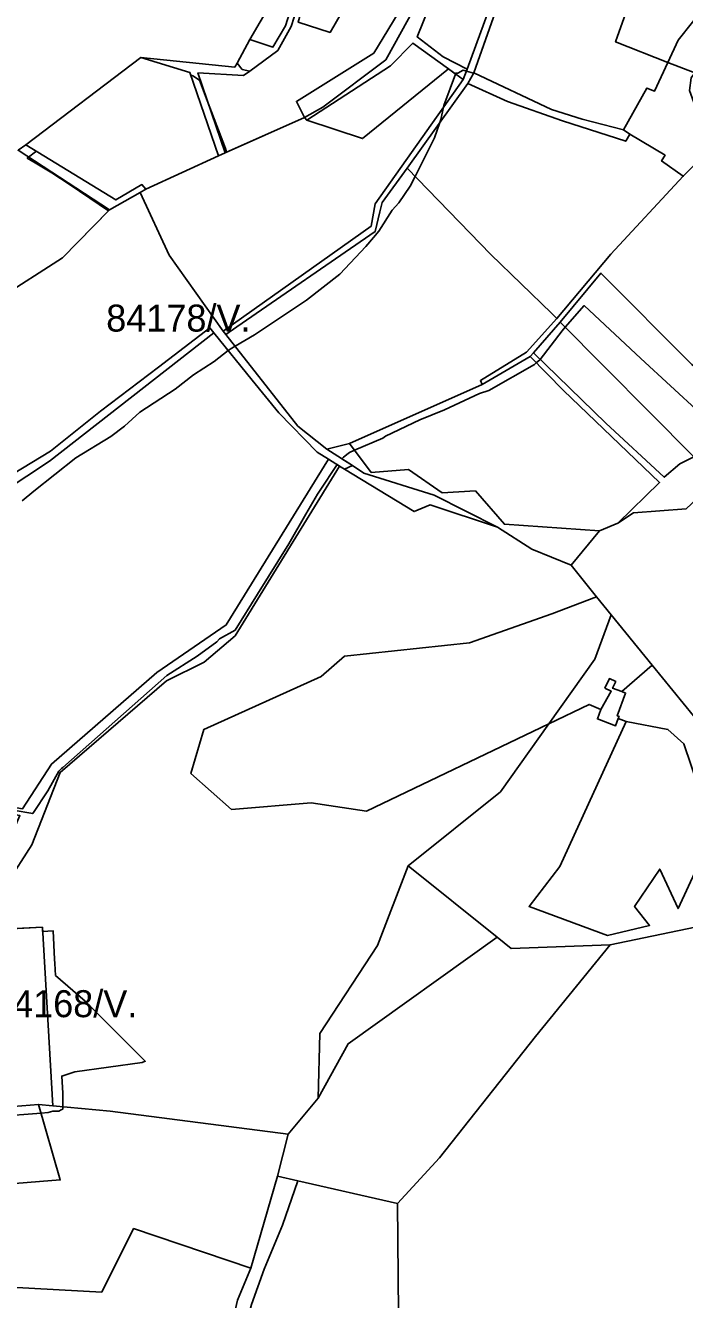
# Model space of a CAD drawing. Extents: x -477304 to -465429, y -1159113 to -1149210.
# Drawn here: x -474610 to -474244, y -1153449 to -1152741 of the extents above; entities that cross this region are included whole.
import ezdxf

# ---------------------------------------------------------------- set-up
doc = ezdxf.new("R2010")
doc.units = 0
for name, color, linetype in [('BPEJ_s', 7, 'Continuous'), ('orna_s', 7, 'Continuous'), ('PUPFL_s', 7, 'Continuous'), ('trav_porost_s', 7, 'Continuous')]:
    doc.layers.add(name, color=color, linetype=linetype)

msp = doc.modelspace()

# ---------------------------------------------------------------- linework, layer by layer
at = {"layer": 'BPEJ_s'}
for points in [[(-474625.8, -1152893.14), (-474589.8, -1152870.21), (-474564.16, -1152844.09), (-474585.56, -1152829.71), (-474595.67, -1152822.91), (-474605.03, -1152817.38), (-474609.45, -1152814.76), (-474608.73, -1152814.21), (-474604.82, -1152811.21), (-474604.5, -1152810.96), (-474610.22, -1152807.48), (-474546.22, -1152758.9), (-474519.03, -1152767.1), (-474518.47, -1152768.73), (-474517.36, -1152769.08), (-474513.53, -1152771.42), (-474509.23, -1152782.74), (-474499.06, -1152809.5), (-474498.55, -1152811.56), (-474455.07, -1152792.17), (-474453.94, -1152793.67), (-474422.84, -1152803.91), (-474374.99, -1152765.18), (-474371.3, -1152767.85), (-474370.85, -1152767.45), (-474370.38, -1152767.52), (-474369.91, -1152767.59), (-474366.93, -1152765.88), (-474365.01, -1152766.41), (-474361.07, -1152767.5), (-474360.97, -1152767.32), (-474333.9, -1152690.58)], [(-474612.26, -1153005.26), (-474605.68, -1153000), (-474582.47, -1152981.43), (-474562.9, -1152969.51), (-474555.24, -1152963.77), (-474546.73, -1152956.11), (-474527.15, -1152943.34), (-474516.94, -1152935.26), (-474505.45, -1152927.81), (-474497.56, -1152921.8), (-474496.51, -1152921), (-474493.71, -1152919.38), (-474482.89, -1152913.13), (-474453.95, -1152893.77), (-474435.44, -1152879.3), (-474420.97, -1152863.98), (-474416.74, -1152859), (-474413.74, -1152855.46), (-474406.29, -1152843.76), (-474402.67, -1152839.72), (-474396.29, -1152830.36), (-474393.59, -1152824.96), (-474382.89, -1152803.55), (-474379.86, -1152794.99), (-474379.27, -1152793.33), (-474377.8, -1152786.54), (-474377.57, -1152785.46), (-474371.06, -1152768.02), (-474370.85, -1152767.45), (-474370.38, -1152767.52), (-474369.91, -1152767.59), (-474366.93, -1152765.88), (-474365.01, -1152766.41), (-474361.07, -1152767.5), (-474360.97, -1152767.32), (-474333.9, -1152690.58)], [(-474608.73, -1152814.21), (-474604.82, -1152811.21), (-474604.5, -1152810.96), (-474610.22, -1152807.48), (-474546.22, -1152758.9), (-474519.03, -1152767.1), (-474518.47, -1152768.73), (-474517.36, -1152769.08), (-474513.53, -1152771.42), (-474509.23, -1152782.74), (-474499.06, -1152809.5), (-474498.55, -1152811.56), (-474455.07, -1152792.17), (-474453.94, -1152793.67), (-474422.84, -1152803.91), (-474374.99, -1152765.18), (-474371.3, -1152767.85), (-474370.85, -1152767.45)], [(-474370.85, -1152767.45), (-474371.06, -1152768.02), (-474377.57, -1152785.46), (-474377.8, -1152786.54), (-474379.27, -1152793.33), (-474379.86, -1152794.99), (-474382.89, -1152803.55), (-474393.59, -1152824.96), (-474396.29, -1152830.36), (-474402.67, -1152839.72), (-474406.29, -1152843.76), (-474413.74, -1152855.46), (-474416.74, -1152859), (-474420.97, -1152863.98), (-474435.44, -1152879.3), (-474453.95, -1152893.77), (-474482.89, -1152913.13), (-474493.71, -1152919.38), (-474496.51, -1152921), (-474497.56, -1152921.8), (-474505.45, -1152927.81), (-474516.94, -1152935.26), (-474527.15, -1152943.34), (-474546.73, -1152956.11), (-474555.24, -1152963.77), (-474562.9, -1152969.51), (-474582.47, -1152981.43), (-474605.68, -1153000), (-474612.26, -1153005.26)], [(-474625.8, -1152893.14), (-474589.8, -1152870.21), (-474564.16, -1152844.09), (-474585.56, -1152829.71), (-474595.67, -1152822.91), (-474605.03, -1152817.38), (-474609.45, -1152814.76), (-474608.73, -1152814.21)], [(-474218.57, -1152971.75), (-474268.07, -1152926.2), (-474299.55, -1152896.74), (-474310.08, -1152908.8), (-474311.82, -1152910.79), (-474323.98, -1152926.72), (-474324.16, -1152926.96), (-474326.17, -1152928.68), (-474327.14, -1152929.51), (-474352.67, -1152943.98), (-474357.78, -1152945.68), (-474377.35, -1152954.83), (-474390.97, -1152960.37), (-474410.12, -1152969.3), (-474411.61, -1152970.58), (-474427.26, -1152977.23), (-474430.12, -1152978.45), (-474430.78, -1152978.95), (-474433.53, -1152981), (-474434.34, -1152981.95), (-474428.52, -1152985.72), (-474432.84, -1152987.74), (-474435.62, -1152986.05), (-474436.92, -1152985.22), (-474446.89, -1153000), (-474448, -1153001.64), (-474454.46, -1153012.84), (-474463.95, -1153029.31), (-474481.35, -1153057.27), (-474493.75, -1153077.18), (-474502.47, -1153082.08), (-474503.96, -1153083.78), (-474514.81, -1153091.65), (-474531.83, -1153102.5), (-474589.71, -1153153.57), (-474590.36, -1153154.23), (-474591.83, -1153155.7), (-474598.01, -1153166.55), (-474606.36, -1153179.19), (-474617.2, -1153177.24)], [(-474218.57, -1152971.75), (-474268.07, -1152926.2), (-474299.55, -1152896.74), (-474310.08, -1152908.8), (-474311.82, -1152910.79), (-474323.98, -1152926.72), (-474324.16, -1152926.96), (-474326.17, -1152928.68), (-474327.14, -1152929.51), (-474352.67, -1152943.98), (-474357.78, -1152945.68), (-474377.35, -1152954.83), (-474390.97, -1152960.37), (-474410.12, -1152969.3), (-474411.61, -1152970.58), (-474427.26, -1152977.23), (-474430.12, -1152978.45), (-474430.78, -1152978.95), (-474433.53, -1152981)], [(-474433.53, -1152981), (-474434.34, -1152981.95), (-474428.52, -1152985.72), (-474432.84, -1152987.74), (-474435.62, -1152986.05), (-474436.92, -1152985.22), (-474446.89, -1153000), (-474448, -1153001.64), (-474454.46, -1153012.84), (-474463.95, -1153029.31), (-474481.35, -1153057.27), (-474493.75, -1153077.18), (-474502.47, -1153082.08), (-474503.96, -1153083.78), (-474514.81, -1153091.65), (-474531.83, -1153102.5), (-474589.71, -1153153.57), (-474590.36, -1153154.23), (-474591.83, -1153155.7), (-474598.01, -1153166.55), (-474606.36, -1153179.19), (-474617.2, -1153177.24)], [(-474621.62, -1153243.44), (-474601, -1153242.46), (-474600.86, -1153244.88), (-474595.03, -1153244.37), (-474594.18, -1153260.17), (-474594.07, -1153262.59), (-474593.78, -1153269.22), (-474577.11, -1153283.55), (-474543.76, -1153316.98), (-474545.49, -1153317.56), (-474582.85, -1153322.74), (-474590.24, -1153325.17), (-474589.71, -1153334.65), (-474589.71, -1153342.21), (-474589.71, -1153343.58), (-474590.46, -1153343.96), (-474591.83, -1153344.65), (-474595.24, -1153344.65), (-474597.79, -1153345.5), (-474601.72, -1153345.81), (-474626.15, -1153347.75)], [(-474621.62, -1153243.44), (-474601, -1153242.46), (-474600.86, -1153244.88), (-474595.03, -1153244.37), (-474594.18, -1153260.17), (-474594.07, -1153262.59), (-474593.78, -1153269.22), (-474577.11, -1153283.55), (-474543.76, -1153316.98), (-474545.49, -1153317.56), (-474582.85, -1153322.74), (-474590.24, -1153325.17), (-474589.71, -1153334.65), (-474589.71, -1153342.21), (-474589.71, -1153343.58), (-474590.46, -1153343.96), (-474591.83, -1153344.65), (-474595.24, -1153344.65), (-474597.79, -1153345.5), (-474601.72, -1153345.81), (-474626.15, -1153347.75)]]:
    msp.add_lwpolyline(points, dxfattribs=at)
at = {"layer": 'orna_s'}
for points in [[(-474530.42, -1152868.77), (-474546.64, -1152833.84), (-474543.39, -1152831.96), (-474503.03, -1152813.59), (-474499.34, -1152811.91), (-474455.07, -1152792.17), (-474453.94, -1152793.67), (-474422.84, -1152803.91), (-474374.99, -1152765.18), (-474366.85, -1152771.07), (-474415.8, -1152840.22), (-474418.09, -1152852.65), (-474500.32, -1152910.97)], [(-474276.39, -1152805.44), (-474274.1, -1152801.43), (-474254.52, -1152813.19), (-474256.48, -1152816.32), (-474244.39, -1152824.91), (-474284.8, -1152868.11), (-474314.67, -1152903.96), (-474317.66, -1152900.97), (-474351.45, -1152868.38), (-474398.01, -1152820.41), (-474364.33, -1152773.25), (-474342.12, -1152783.3), (-474311.63, -1152794.02)], [(-474492.79, -1152908.63), (-474415.91, -1152855.67), (-474413.19, -1152844.56), (-474411.94, -1152839.47), (-474398.01, -1152820.41), (-474351.45, -1152868.38), (-474317.66, -1152900.97), (-474314.67, -1152903.96), (-474331.56, -1152922.77), (-474357.3, -1152938.52), (-474356.24, -1152940.58), (-474430.09, -1152973.39), (-474442.7, -1152976.53), (-474458.78, -1152963.86), (-474498.87, -1152912.82)]]:
    msp.add_lwpolyline(points, close=True, dxfattribs=at)
for points in [[(-474625.8, -1152893.14), (-474589.8, -1152870.21), (-474563.67, -1152843.59), (-474546.64, -1152833.84), (-474530.42, -1152868.77), (-474500.32, -1152910.97), (-474498.87, -1152912.82), (-474458.78, -1152963.86), (-474442.7, -1152976.53), (-474428.52, -1152985.72), (-474432.84, -1152987.74), (-474435.62, -1152986.05), (-474441.75, -1152982.15), (-474448.13, -1152978.23), (-474469.44, -1152956.49), (-474484.32, -1152938.18), (-474505.55, -1152911.91), (-474507.82, -1152909.17), (-474536.44, -1152931.07), (-474568.74, -1152955.55), (-474572.29, -1152958.48), (-474596.47, -1152977.75), (-474643.33, -1153005.99)], [(-474647.05, -1153016.27), (-474597.04, -1152983.2), (-474505.55, -1152911.91), (-474484.32, -1152938.18), (-474469.44, -1152956.49), (-474448.13, -1152978.23), (-474441.75, -1152982.15), (-474498.69, -1153074.35), (-474537.26, -1153100.77), (-474595.91, -1153151.67), (-474612.03, -1153176.55)]]:
    msp.add_lwpolyline(points, dxfattribs=at)
at = {"layer": 'PUPFL_s'}
for points in [[(-474377.98, -1152758.38), (-474392.46, -1152747.35), (-474385.7, -1152730.9), (-474388.21, -1152706.19), (-474385.99, -1152687.83), (-474364.65, -1152682.63), (-474348.57, -1152678.13), (-474335.03, -1152674.33), (-474333.71, -1152680.58), (-474364.61, -1152765.4)], [(-474434.84, -1152689.65), (-474431.28, -1152690.88), (-474415.18, -1152700), (-474440.91, -1152744.93), (-474458.73, -1152739.24), (-474443.51, -1152684.71), (-474439.48, -1152678.64), (-474431.57, -1152680.93)], [(-474440.91, -1152744.93), (-474415.18, -1152700), (-474431.28, -1152690.88), (-474420.69, -1152694.53), (-474416.44, -1152684.53), (-474395.04, -1152690.59), (-474400.46, -1152729.96), (-474416.58, -1152756.52), (-474459.65, -1152783.24), (-474455.07, -1152792.17), (-474499.34, -1152811.91), (-474514.44, -1152767.38), (-474489.02, -1152768.83), (-474485.52, -1152766.41), (-474470.08, -1152754.89), (-474462.64, -1152741.67), (-474455.96, -1152720.7), (-474455.06, -1152702.13), (-474443.51, -1152684.71), (-474458.73, -1152739.24)], [(-474393.42, -1152730.33), (-474389.91, -1152688.79), (-474385.99, -1152687.83), (-474388.21, -1152706.19), (-474385.7, -1152730.9), (-474392.46, -1152747.35), (-474377.98, -1152758.38), (-474364.61, -1152765.4), (-474366.85, -1152771.07), (-474374.99, -1152765.18), (-474394.86, -1152750.79), (-474407.22, -1152763.55), (-474453.94, -1152793.67), (-474455.07, -1152792.17), (-474444.96, -1152786.38), (-474409.91, -1152760.14)], [(-474465.72, -1152741.18), (-474472.74, -1152753.09), (-474485.49, -1152748.81), (-474458.17, -1152701.7), (-474459.17, -1152720.46)], [(-474422.84, -1152803.91), (-474453.94, -1152793.67), (-474407.22, -1152763.55), (-474394.86, -1152750.79), (-474374.99, -1152765.18)], [(-474499.34, -1152811.91), (-474503.03, -1152813.59), (-474519.03, -1152767.1), (-474546.22, -1152758.9), (-474493.97, -1152764.3), (-474492.6, -1152761.99), (-474489.75, -1152765.51), (-474485.52, -1152766.41), (-474489.02, -1152768.83), (-474514.44, -1152767.38)], [(-474614.52, -1152810.44), (-474610.22, -1152807.48), (-474560.04, -1152838.01), (-474545.6, -1152829.53), (-474543.39, -1152831.96), (-474546.64, -1152833.84), (-474563.67, -1152843.59)], [(-474220.69, -1152972.71), (-474238.55, -1152980.91), (-474312.93, -1152905.92), (-474290.26, -1152878.71), (-474239.73, -1152929.51), (-474214.31, -1152951.24), (-474209.5, -1152967.64)], [(-474238.55, -1152980.91), (-474246.36, -1152984.79), (-474255.03, -1152992.18), (-474287.54, -1152962.13), (-474327.81, -1152923), (-474312.93, -1152905.92)], [(-474238.55, -1152980.91), (-474225.49, -1152993.71), (-474242.84, -1153009.82), (-474272.07, -1153012.09), (-474280.89, -1153017.71), (-474257.62, -1152995.06), (-474310.99, -1152944.05), (-474329.67, -1152925.13), (-474327.81, -1152923), (-474287.54, -1152962.13), (-474255.03, -1152992.18), (-474246.36, -1152984.79)], [(-474418.11, -1152989.64), (-474430.09, -1152973.39), (-474356.24, -1152940.58), (-474329.67, -1152925.13), (-474310.99, -1152944.05), (-474257.62, -1152995.06), (-474280.89, -1153017.71), (-474290.95, -1153022.01), (-474343.94, -1153018.4), (-474360.1, -1152999.84), (-474378.51, -1153000.86), (-474397.33, -1152987.97)], [(-474418.11, -1152989.64), (-474397.33, -1152987.97), (-474378.51, -1153000.86), (-474360.1, -1152999.84), (-474343.94, -1153018.4), (-474290.95, -1153022.01), (-474306.8, -1153041.12), (-474328.69, -1153032.26), (-474347.68, -1153019.91), (-474383.1, -1153002.1), (-474422.09, -1152989.89), (-474428.52, -1152985.72), (-474442.7, -1152976.53), (-474430.09, -1152973.39)], [(-474663.48, -1153172.6), (-474663.22, -1153167.65), (-474612.03, -1153176.55), (-474595.91, -1153151.67), (-474537.26, -1153100.77), (-474498.69, -1153074.35), (-474441.75, -1152982.15), (-474435.62, -1152986.05), (-474493.82, -1153080.46), (-474510.99, -1153095.1), (-474531.98, -1153105.33), (-474591.07, -1153156.3), (-474606.93, -1153196.67), (-474620.46, -1153217.67), (-474645.42, -1153244.57), (-474652.31, -1153233.8), (-474627.86, -1153213.38), (-474613.45, -1153180.3)], [(-474432.84, -1152987.74), (-474428.52, -1152985.72), (-474422.09, -1152989.89), (-474383.1, -1153002.1), (-474347.68, -1153019.91), (-474385.22, -1153007.52), (-474394.23, -1153011.27)], [(-474420.6, -1153177.88), (-474451.52, -1153173.22), (-474495.84, -1153176.9), (-474518.39, -1153156.88), (-474511.19, -1153132.53), (-474445.88, -1153103.1), (-474432.89, -1153091.68), (-474363.3, -1153084.2), (-474317.56, -1153068.08), (-474292.6, -1153058.78), (-474284.6, -1153068.73), (-474293.6, -1153093.42), (-474319.13, -1153129.24)], [(-474288.04, -1153109.51), (-474284.52, -1153111.2), (-474290.26, -1153121.44), (-474296.75, -1153118.51), (-474319.13, -1153129.24), (-474293.6, -1153093.42), (-474284.6, -1153068.73), (-474261.71, -1153096.77), (-474278.55, -1153111.42), (-474283.71, -1153109.5), (-474281.97, -1153105.88), (-474285.49, -1153104.19)], [(-474276.1, -1153128.02), (-474280.57, -1153126.36), (-474280.14, -1153125.21), (-474281.18, -1153124.83), (-474276.48, -1153112.19), (-474278.55, -1153111.42), (-474261.71, -1153096.77), (-474238.77, -1153124.88), (-474224.11, -1153154.18), (-474219.72, -1153176.07), (-474226.37, -1153217.4), (-474232.23, -1153199.57), (-474231.43, -1153177.74), (-474244.09, -1153140.39), (-474252.93, -1153132.41)], [(-474346.12, -1153167.11), (-474319.13, -1153129.24), (-474296.75, -1153118.51), (-474290.26, -1153121.44), (-474292.18, -1153126.6), (-474282.06, -1153130.37), (-474280.57, -1153126.36), (-474276.1, -1153128.02), (-474313.06, -1153208.74), (-474330.17, -1153230.89), (-474286.51, -1153246.94), (-474263.17, -1153241.43), (-474271.47, -1153230.84), (-474257.48, -1153210.08), (-474247.25, -1153232.09), (-474232.23, -1153199.57), (-474226.37, -1153217.4), (-474226.02, -1153247.03), (-474237.85, -1153242.43), (-474285.13, -1153252.19), (-474340.25, -1153254.24), (-474348.01, -1153248), (-474397.42, -1153208.22)], [(-474247.25, -1153232.09), (-474257.48, -1153210.08), (-474271.47, -1153230.84), (-474263.17, -1153241.43), (-474286.51, -1153246.94), (-474330.17, -1153230.89), (-474313.06, -1153208.74), (-474276.1, -1153128.02), (-474252.93, -1153132.41), (-474244.09, -1153140.39), (-474231.43, -1153177.74), (-474232.23, -1153199.57)], [(-474430.95, -1153307.18), (-474447.62, -1153337.5), (-474446.6, -1153301.45), (-474414.48, -1153252.58), (-474397.42, -1153208.22), (-474348.01, -1153248)], [(-474470.16, -1153380.87), (-474464.32, -1153357.39), (-474447.62, -1153337.5), (-474430.95, -1153307.18), (-474348.01, -1153248), (-474340.25, -1153254.24), (-474285.13, -1153252.19), (-474326.61, -1153303.09), (-474380.1, -1153370.64), (-474403.5, -1153395.97), (-474458.87, -1153383.47)], [(-474676.31, -1153389.74), (-474591.07, -1153382.95), (-474603.11, -1153340.97), (-474595.11, -1153341.71), (-474563.31, -1153344.65), (-474464.32, -1153357.39), (-474470.16, -1153380.87), (-474485.08, -1153432.01), (-474550.25, -1153410.01), (-474567.93, -1153445.36), (-474646.08, -1153441.03)], [(-474509.83, -1153546.98), (-474480.21, -1153589.27), (-474518.88, -1153551.35), (-474509.3, -1153523.93), (-474492.45, -1153449.81), (-474485.08, -1153432.01), (-474470.16, -1153380.87), (-474458.87, -1153383.47), (-474467.36, -1153408.17), (-474477.58, -1153432.55), (-474484.71, -1153452.21)], [(-474509.83, -1153546.98), (-474484.71, -1153452.21), (-474477.58, -1153432.55), (-474467.36, -1153408.17), (-474458.87, -1153383.47), (-474403.5, -1153395.97), (-474402.9, -1153457.05), (-474432.41, -1153540.84), (-474470.78, -1153581.5), (-474480.21, -1153589.27)]]:
    msp.add_lwpolyline(points, close=True, dxfattribs=at)
for points in [[(-474458.17, -1152701.7), (-474485.49, -1152748.81), (-474492.6, -1152761.99), (-474493.97, -1152764.3), (-474546.22, -1152758.9), (-474610.22, -1152807.48), (-474614.52, -1152810.44), (-474563.67, -1152843.59), (-474589.8, -1152870.21), (-474625.8, -1152893.14)], [(-474455.96, -1152720.7), (-474462.64, -1152741.67), (-474470.08, -1152754.89), (-474485.52, -1152766.41), (-474489.75, -1152765.51), (-474492.6, -1152761.99), (-474485.49, -1152748.81), (-474472.74, -1152753.09), (-474465.72, -1152741.18), (-474459.17, -1152720.46)], [(-474393.42, -1152730.33), (-474409.91, -1152760.14), (-474444.96, -1152786.38), (-474455.07, -1152792.17), (-474459.65, -1152783.24), (-474416.58, -1152756.52), (-474400.46, -1152729.96)], [(-474620.46, -1153217.67), (-474606.93, -1153196.67), (-474591.07, -1153156.3), (-474531.98, -1153105.33), (-474510.99, -1153095.1), (-474493.82, -1153080.46), (-474435.62, -1152986.05), (-474432.84, -1152987.74), (-474394.23, -1153011.27), (-474385.22, -1153007.52), (-474347.68, -1153019.91), (-474328.69, -1153032.26), (-474306.8, -1153041.12), (-474292.6, -1153058.78), (-474317.56, -1153068.08), (-474363.3, -1153084.2), (-474432.89, -1153091.68), (-474445.88, -1153103.1), (-474511.19, -1153132.53), (-474518.39, -1153156.88), (-474495.84, -1153176.9), (-474451.52, -1153173.22), (-474420.6, -1153177.88), (-474319.13, -1153129.24), (-474346.12, -1153167.11), (-474397.42, -1153208.22), (-474414.48, -1153252.58), (-474446.6, -1153301.45), (-474447.62, -1153337.5), (-474464.32, -1153357.39), (-474563.31, -1153344.65), (-474595.11, -1153341.71), (-474601, -1153242.46), (-474645.42, -1153244.57)], [(-474238.77, -1153124.88), (-474261.71, -1153096.77), (-474284.6, -1153068.73), (-474292.6, -1153058.78), (-474306.8, -1153041.12), (-474290.95, -1153022.01), (-474280.89, -1153017.71), (-474272.07, -1153012.09), (-474242.84, -1153009.82)], [(-474402.9, -1153457.05), (-474403.5, -1153395.97), (-474380.1, -1153370.64), (-474326.61, -1153303.09), (-474285.13, -1153252.19), (-474237.85, -1153242.43), (-474226.02, -1153247.03), (-474223.97, -1153248), (-474205.38, -1153263.19), (-474181.83, -1153290.62), (-474163.34, -1153301.3), (-474156.03, -1153300.55), (-474144.72, -1153309.05), (-474139.8, -1153317.02), (-474130.67, -1153319.98), (-474128.59, -1153320.87), (-474113.86, -1153362.38), (-474105.67, -1153381.22), (-474112.72, -1153409.78), (-474111.58, -1153436.2), (-474101.15, -1153453.48)], [(-474649.63, -1153344.65), (-474603.11, -1153340.97), (-474591.07, -1153382.95), (-474676.31, -1153389.74)], [(-474646.08, -1153441.03), (-474567.93, -1153445.36), (-474550.25, -1153410.01), (-474485.08, -1153432.01), (-474492.45, -1153449.81), (-474509.3, -1153523.93), (-474518.88, -1153551.35), (-474540.81, -1153601.85), (-474533.35, -1153654.71), (-474499.53, -1153738.99), (-474497.93, -1153760.48), (-474496.66, -1153777.51), (-474486.58, -1153833.06), (-474480.82, -1153852.82), (-474465.31, -1153877.98), (-474446.36, -1153908.71), (-474456.98, -1153909.49), (-474479.93, -1153913.39), (-474509.44, -1153918.7), (-474587.46, -1153941.08), (-474628.65, -1153948.83)]]:
    msp.add_lwpolyline(points, dxfattribs=at)
at = {"layer": 'trav_porost_s'}
for points in [[(-474360.97, -1152767.32), (-474331.32, -1152683.28), (-474305.48, -1152682.03), (-474296.75, -1152680.4), (-474264.7, -1152686.7), (-474260, -1152688.57), (-474262.91, -1152695.82), (-474282.04, -1152750.14), (-474253.01, -1152761.53), (-474260.39, -1152777.54), (-474264.7, -1152775.86), (-474277.62, -1152799.11), (-474300.72, -1152793.21), (-474317.67, -1152787.72)], [(-474174.27, -1152729.42), (-474178.61, -1152728.04), (-474188.43, -1152724.91), (-474189.99, -1152729.8), (-474196.14, -1152727.83), (-474199.38, -1152737.96), (-474199.27, -1152741.77), (-474196.03, -1152741.78), (-474196.05, -1152746.92), (-474224.98, -1152749.62), (-474238.01, -1152767.29), (-474253.01, -1152761.53), (-474247.24, -1152749.22), (-474223.36, -1152718.96), (-474247.36, -1152701.31), (-474262.91, -1152695.82), (-474260, -1152688.57), (-474230.24, -1152700.75), (-474168.36, -1152719.84), (-474171.62, -1152725.12)], [(-474262.91, -1152695.82), (-474247.36, -1152701.31), (-474223.36, -1152718.96), (-474247.24, -1152749.22), (-474253.01, -1152761.53), (-474282.04, -1152750.14)], [(-474546.22, -1152758.9), (-474519.03, -1152767.1), (-474503.03, -1152813.59), (-474543.39, -1152831.96), (-474545.6, -1152829.53), (-474560.04, -1152838.01), (-474610.22, -1152807.48)], [(-474227.94, -1152794.94), (-474213.37, -1152801.19), (-474203.58, -1152793.57), (-474201.9, -1152794.87), (-474209.71, -1152801.04), (-474232.59, -1152812.99), (-474244.39, -1152824.91), (-474256.48, -1152816.32), (-474254.52, -1152813.19), (-474274.1, -1152801.43), (-474277.62, -1152799.11), (-474264.7, -1152775.86), (-474260.39, -1152777.54), (-474253.01, -1152761.53), (-474238.01, -1152767.29), (-474240.02, -1152770.23), (-474241, -1152777.16), (-474237.82, -1152785.92)], [(-474364.33, -1152773.25), (-474360.97, -1152767.32), (-474317.67, -1152787.72), (-474300.72, -1152793.21), (-474277.62, -1152799.11), (-474274.1, -1152801.43), (-474276.39, -1152805.44), (-474311.63, -1152794.02), (-474342.12, -1152783.3)], [(-474686.01, -1153276.63), (-474713.14, -1153237.12), (-474652.31, -1153233.8), (-474645.42, -1153244.57), (-474601, -1153242.46), (-474595.11, -1153341.71), (-474603.11, -1153340.97), (-474649.63, -1153344.65), (-474666.82, -1153349.15), (-474667.03, -1153344.62), (-474668.8, -1153307.1), (-474664.64, -1153307.01), (-474680.45, -1153284.54)]]:
    msp.add_lwpolyline(points, close=True, dxfattribs=at)

# ---------------------------------------------------------------- texts
at = {"layer": 'BPEJ_s'}
for s, p in [('84178/V.', (-474565.49, -1152911.23)), ('84168/V.', (-474628.45, -1153292.44))]:
    msp.add_text(s, height=15, dxfattribs=at).set_placement(p)

doc.saveas('drawing.dxf')
